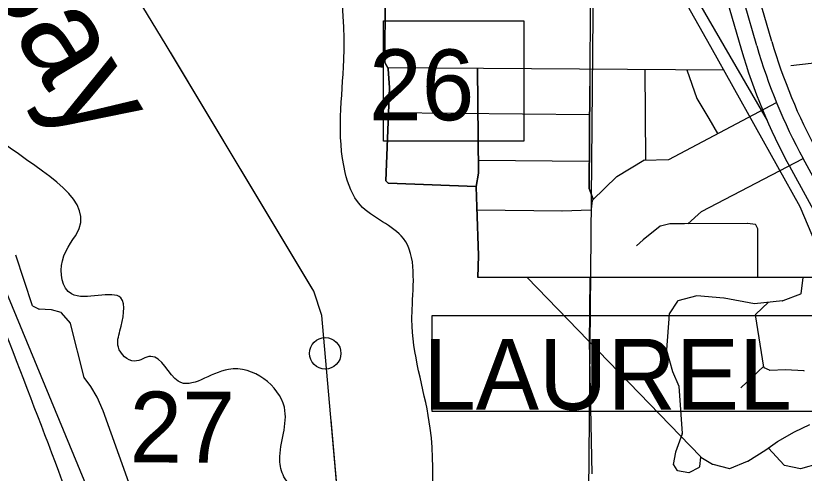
# Model space of a CAD drawing. Extents: x 408847 to 817539, y 923858 to 1151780.
# Drawn here: x 501076 to 506084, y 1019832 to 1022738 of the extents above; entities that cross this region are included whole.
import ezdxf

# ---------------------------------------------------------------- set-up
doc = ezdxf.new("R2010")
doc.units = 0
for name, color, linetype in [('Lakes and Ponds', 7, 'Continuous'), ('Level 12', 7, 'Continuous'), ('Level 39', 7, 'Continuous'), ('Level 42', 7, 'Continuous'), ('Level 43', 7, 'Continuous'), ('Level 6', 7, 'Continuous'), ('Local Roads Paved', 7, 'Continuous'), ('Masks for Text', 7, 'Continuous'), ('Narrow River Creek and Branch and Slough', 7, 'Continuous'), ('Section Lines', 7, 'Continuous'), ('State Routes Ramps', 7, 'Continuous'), ('US Routes Highway Center Lines', 7, 'Continuous')]:
    doc.layers.add(name, color=color, linetype=linetype)

msp = doc.modelspace()

# ---------------------------------------------------------------- linework, layer by layer
at = {"layer": 'Lakes and Ponds'}
for points in [[(493694.7, 1035268.7), (494345.1, 1033520.9), (495237.6, 1031768.9), (496248.3, 1030020.8), (497258.9, 1028150.4), (498297.4, 1026290), (499282, 1024487.8), (500258.5, 1022571.4), (500988.9, 1020781.5), (501691.1, 1018901.5), (502255.4, 1017147.8), (502705.7, 1015476.5), (502819.2, 1015003.5)], [(503148.6, 1015080.5), (503028.5, 1015856.8), (502983.5, 1016698.2), (502949.2, 1016993.6), (502812, 1017176.4), (502784.2, 1017429.7), (502742.9, 1017978.7), (502273.1, 1018514.2), (502177.4, 1018830.8), (502395.5, 1018764.4), (502829.9, 1018796), (502940.3, 1019000.2), (502840.3, 1019048.4), (502764.5, 1019268.9), (502853.1, 1019705.5), (502779.2, 1019809.8), (502753.3, 1019916), (502781.7, 1020250.5), (502427.7, 1020491.3), (502107.3, 1020415.6), (501933.4, 1020574.1), (501829.3, 1020544.1), (501727.3, 1020632.4), (501737.4, 1020736.6), (501743.7, 1020944.9), (501429.5, 1020971.3), (501371.7, 1021181.7), (501478, 1021386), (500940.3, 1021971.6), (500317.8, 1023619.1), (500380.3, 1023959.6), (500682.9, 1024241.8), (500573.3, 1024688.6), (500371.3, 1024809.1), (500423.1, 1024598.7), (500511.1, 1024494.4), (500534.8, 1024282), (500430.6, 1024198), (500006.3, 1024256.6), (499822.4, 1024419.1), (499432.9, 1025116.7), (499265.2, 1025467.5), (498966.3, 1026581.7), (498764.4, 1026722.2), (498592.4, 1026884.7), (498347, 1027552.1), (498057.1, 1027840.9), (497881.5, 1028259.9), (497422.1, 1029035.7), (497464.4, 1029252), (496986.6, 1029757.4), (496912.7, 1029865.7), (496833.1, 1030216.4), (497051.3, 1030284.3), (497093.2, 1030184), (497293.6, 1030338.1), (497367.5, 1030219.8), (497292.7, 1029584.8), (497394.8, 1029610.7), (497543.6, 1030169.5), (497495.8, 1030383.9), (497387.8, 1030466.2), (497498.2, 1030678.4), (497167.7, 1030530.6), (497063.6, 1030466.6), (496629.2, 1030501.1), (496153.5, 1031018.6), (495708, 1031702.2), (495414.4, 1032275.6), (495553.1, 1032718.2), (495763.3, 1032788), (495833.5, 1032902.1), (495825.8, 1033112.5), (495741.9, 1033218.8), (495433.8, 1033347.4), (494997.3, 1033239.7), (494957.4, 1033343.9), (495023.6, 1033454), (495444, 1033515.6), (495520.2, 1033617.7), (495496.3, 1033717.9), (495424.4, 1033830.2), (495318.3, 1033826.3), (495151.8, 1033608.1), (494845.5, 1033550.4), (494963.8, 1033734.6), (494673.9, 1033979.3), (494576.3, 1034322), (494496.7, 1034775.8)], [(503763.3, 1014936.1), (503704.7, 1015561.5), (503719.3, 1016034.2), (503585.8, 1016533.3), (503638.8, 1017292.5), (503816.9, 1018881), (503753.1, 1019133.5), (503708.3, 1020117.2), (503593, 1020766.4), (503593.2, 1020874.6), (503537.7, 1021323.5), (503263.7, 1021536.1), (503167.9, 1021742.6), (503158.8, 1022457.8), (502959.9, 1023539.9), (502534.3, 1024117.4), (502292.3, 1024292), (501776.5, 1024771.4), (501696.9, 1025222.2), (501507.2, 1025543), (501183.2, 1025787.8), (500949.2, 1025926.3), (500775.5, 1026283.1), (500491.6, 1026604), (500490, 1026606.9)]]:
    msp.add_spline(points, degree=3, dxfattribs=at)
at = {"layer": 'Level 12'}
msp.add_circle((503041.1, 1020593.3), 99.8, dxfattribs=at)
at = {"layer": 'Level 39'}
msp.add_lwpolyline([(503411.7, 1022705), (504301.9, 1022705), (504301.9, 1021941.4), (503411.7, 1021941.4)], close=True, dxfattribs=at)
at = {"layer": 'Level 6'}
for p, q in [((505877.8, 1022574.9), (505799.4, 1022844.6)), ((505607.4, 1022788.8), (505685.8, 1022519.1)), ((505989.2, 1021782.5), (508055.5, 1017987.4))]:
    msp.add_line(p, q, dxfattribs=at)
for radius in [3500, 3700]:
    msp.add_arc((509238.8, 1023551.7), radius, 196.2055, 208.5666, dxfattribs=at)
at = {"layer": 'Local Roads Paved'}
for p, q in [((503426.9, 1023626), (503419.8, 1022442)), ((503426.9, 1023626), (503419.8, 1022442)), ((503419.8, 1022442), (503426.9, 1023626)), ((505054.3, 1023314.9), (505488.6, 1022542.7)), ((504724.4, 1023151), (504720.8, 1022290.4)), ((505488.6, 1022542.7), (506054.7, 1021525.4)), ((505998.4, 1022422.8), (506223.7, 1022447.8)), ((505998.4, 1022422.8), (506223.7, 1022447.8)), ((503420.3, 1022440.1), (503440.8, 1022402.3)), ((503420.3, 1022440.1), (503440.8, 1022402.3)), ((503440.8, 1022402.3), (503420.3, 1022440.1)), ((503437.3, 1022408.7), (505571.3, 1022394.1)), ((503441.3, 1022400.6), (503448.4, 1022279.6)), ((503441.3, 1022400.6), (503448.4, 1022279.6)), ((503448.4, 1022279.6), (503441.3, 1022400.6)), ((504008.8, 1022404.8), (504014.7, 1021738.5)), ((504008.8, 1022404.8), (504014.7, 1021738.5)), ((504014.7, 1021738.5), (504008.8, 1022404.8)), ((504014.7, 1021738.5), (504008.8, 1022404.8)), ((505072, 1022397.9), (505075.7, 1021820.9)), ((505337.3, 1022394.4), (505401.6, 1022211.9)), ((503448.4, 1022279.6), (503427, 1021689.7)), ((503448.4, 1022279.6), (503427, 1021689.7)), ((503427, 1021689.7), (503448.4, 1022279.6)), ((504717.2, 1021642), (504720.8, 1022290.4)), ((504720.8, 1022290.4), (504717.2, 1021642)), ((505402, 1022211.1), (505477, 1022086)), ((505223.4, 1021824.6), (505907.4, 1022187.2)), ((503442.7, 1022122.9), (504719.8, 1022111.1)), ((505477.1, 1022085.9), (505533.1, 1021988.8)), ((504014.7, 1021820.6), (504717.2, 1021813.4)), ((504893.2, 1021716.9), (505064, 1021820.1)), ((505065.9, 1021820.6), (505221.6, 1021824.2)), ((505430.9, 1021494.5), (506076.4, 1021831.5)), ((504014.7, 1021737.8), (504000.4, 1021652.5)), ((504014.7, 1021737.8), (504000.4, 1021652.5)), ((504000.4, 1021652.5), (504014.7, 1021737.8)), ((504000.4, 1021652.5), (504014.7, 1021737.8)), ((504739.7, 1021567), (504892.5, 1021716.3)), ((503428.2, 1021686.7), (503440.2, 1021674.7)), ((503428.2, 1021686.7), (503440.2, 1021674.7)), ((503440.2, 1021674.7), (503428.2, 1021686.7)), ((503442.8, 1021673.5), (503996.8, 1021652.1)), ((503442.8, 1021673.5), (503996.8, 1021652.1)), ((503996.8, 1021652.1), (503442.8, 1021673.5)), ((504000.4, 1021651.7), (504004, 1021523)), ((504000.4, 1021651.7), (504004, 1021523)), ((504004, 1021523), (504000.4, 1021651.7)), ((504004, 1021523), (504000.4, 1021651.7)), ((504742.3, 1021573.2), (504717.5, 1021640.6)), ((504717.5, 1021640.6), (504742.3, 1021573.2)), ((504731.9, 1021508.5), (504738.5, 1021564.6)), ((504004, 1021523), (504014.7, 1021214.7)), ((504004, 1021523), (504014.7, 1021214.7)), ((504014.7, 1021214.7), (504004, 1021523)), ((504014.7, 1021214.7), (504004, 1021523)), ((504004.6, 1021505.2), (504545.1, 1021497.9)), ((504545.3, 1021497.9), (504728.1, 1021504.9)), ((506054.7, 1021525.4), (506244.7, 1021078.1)), ((505343.5, 1021415.6), (505430.1, 1021494)), ((505168.1, 1021400.5), (505061.4, 1021315.1)), ((505229.3, 1021415.3), (505169.7, 1021401.3)), ((505322.9, 1021415.4), (505230.2, 1021415.4)), ((505724, 1021419), (505322.9, 1021415.4)), ((505772.4, 1021412.1), (505724.6, 1021418.9)), ((505788.4, 1021384), (505775.5, 1021409.9)), ((505788.9, 1021074.7), (505788.9, 1021382.2)), ((505061.2, 1021314.9), (505018.3, 1021275.6)), ((501182.8, 1020896.1), (501075.7, 1021216.5)), ((504014.7, 1021214.5), (504011.1, 1021074.7)), ((504014.7, 1021214.5), (504011.1, 1021074.7)), ((504011.1, 1021074.7), (504014.7, 1021214.5)), ((504011.1, 1021074.7), (504014.7, 1021214.5)), ((506488.4, 1021074.7), (504011.1, 1021074.7)), ((506488.4, 1021074.7), (504011.1, 1021074.7)), ((505425.5, 1019937.7), (504323.5, 1021074.7)), ((504720.9, 1021074.7), (504717.2, 1020651.6)), ((506073.9, 1021074.7), (506061.5, 1020971.5)), ((506073.9, 1021074.7), (506061.5, 1020971.5)), ((505401.1, 1020958.1), (505281.4, 1020926.4)), ((505401.1, 1020958.1), (505281.4, 1020926.4)), ((505573.6, 1020944), (505402.5, 1020958.3)), ((505573.6, 1020944), (505402.5, 1020958.3)), ((505766.8, 1020908.2), (505574, 1020943.9)), ((505766.8, 1020908.2), (505574, 1020943.9)), ((506059, 1020968.2), (505947, 1020926.2)), ((506059, 1020968.2), (505947, 1020926.2)), ((501221.9, 1020873.5), (501184.6, 1020893.8)), ((505279.1, 1020924.8), (505226.7, 1020844.4)), ((505279.1, 1020924.8), (505226.7, 1020844.4)), ((505946, 1020926), (505767.9, 1020908.2)), ((505946, 1020926), (505767.9, 1020908.2)), ((505776, 1020841.4), (505855.2, 1020916.9)), ((501301.1, 1020869.5), (501223.6, 1020873)), ((501364.9, 1020851.9), (501302, 1020869.4)), ((501422.8, 1020784.1), (501366.8, 1020850.6)), ((505226.1, 1020842.6), (505208.3, 1020614.8)), ((505226.1, 1020842.6), (505208.3, 1020614.8)), ((505828, 1020504.9), (505774.8, 1020837.9)), ((501509.2, 1020440.8), (501423.6, 1020782.5)), ((504717.2, 1020667.7), (504734.3, 1019827.3)), ((505208.4, 1020613.4), (505247.6, 1020478)), ((505208.4, 1020613.4), (505247.6, 1020478)), ((505826.8, 1020512.1), (505681.3, 1020373.8)), ((505863.2, 1020485.4), (505830.1, 1020502)), ((505247.7, 1020477.6), (505286.8, 1020385.2)), ((505247.7, 1020477.6), (505286.8, 1020385.2)), ((505964.3, 1020488.6), (505865.1, 1020485)), ((506081.8, 1020481.4), (505964.7, 1020488.6)), ((501552.3, 1020382.8), (501509.9, 1020439.3)), ((501591.7, 1020314.6), (501552.5, 1020382.4)), ((505287.1, 1020383.9), (505308.5, 1020084.2)), ((505287.1, 1020383.9), (505308.5, 1020084.2)), ((501631.3, 1020228.4), (501591.9, 1020314.3)), ((501731.6, 1019945.1), (501631.3, 1020228.4)), ((505914.5, 1020033.3), (506021.7, 1020094)), ((506021.9, 1020094.2), (506118.1, 1020140.5)), ((505308.3, 1020082.6), (505265.7, 1019965.3)), ((505308.3, 1020082.6), (505265.7, 1019965.3)), ((505839.1, 1019979.4), (505914.1, 1020033)), ((501839, 1019651.6), (501731.6, 1019945.1)), ((505265.5, 1019964.7), (505251.5, 1019887.8)), ((505265.5, 1019964.7), (505251.5, 1019887.8)), ((505724.6, 1019907.8), (505838.9, 1019979.3)), ((505856, 1019991.5), (505956.4, 1019883.5)), ((505419.9, 1019873.9), (505426.6, 1019934.5)), ((505419.9, 1019873.9), (505426.6, 1019934.5)), ((505426.6, 1019934.5), (505501.6, 1019890)), ((505610.9, 1019861.5), (505724, 1019907.5)), ((506062.2, 1019861.3), (506182, 1019896.6)), ((505252.2, 1019884.8), (505275.4, 1019851.6)), ((505252.2, 1019884.8), (505275.4, 1019851.6)), ((505277.9, 1019850), (505350.2, 1019836.2)), ((505277.9, 1019850), (505350.2, 1019836.2)), ((505352.8, 1019836.6), (505417.8, 1019870.8)), ((505352.8, 1019836.6), (505417.8, 1019870.8)), ((505502.7, 1019889.6), (505608.3, 1019861.4)), ((505958.6, 1019882.3), (506060.3, 1019861.2))]:
    msp.add_line(p, q, dxfattribs=at)
for centre, start, end in [((503423.8, 1022442), 179.6534, 208.5983), ((503423.8, 1022442), 179.6534, 208.5983), ((503423.8, 1022442), 179.6534, 208.5983), ((503437.3, 1022400.4), 3.3652, 28.5983), ((503437.3, 1022400.4), 3.3652, 28.5983), ((503437.3, 1022400.4), 3.3652, 28.5983), ((505405.4, 1022213.2), 199.431, 210.951), ((505473.6, 1022083.9), 29.9692, 30.951), ((505066, 1021816.6), 91.3026, 121.1517), ((505221.5, 1021828.2), 271.3026, 297.9266), ((504010.7, 1021738.5), 350.5424, 0.5061), ((504010.7, 1021738.5), 350.5424, 0.5061), ((504010.7, 1021738.5), 350.5424, 0.5061), ((504010.7, 1021738.5), 350.5424, 0.5061), ((504895.3, 1021713.4), 121.1517, 134.3404), ((503431, 1021689.5), 177.9185, 224.9856), ((503431, 1021689.5), 177.9185, 224.9856), ((503431, 1021689.5), 177.9185, 224.9856), ((503443, 1021677.5), 224.9856, 267.7821), ((503443, 1021677.5), 224.9856, 267.7821), ((503443, 1021677.5), 224.9856, 267.7821), ((504004.4, 1021651.8), 170.5424, 181.5903), ((504004.4, 1021651.8), 170.5424, 181.5903), ((504004.4, 1021651.8), 170.5424, 181.5903), ((504004.4, 1021651.8), 170.5424, 181.5903), ((504721.2, 1021642), 179.6837, 200.2155), ((504721.2, 1021642), 179.6837, 200.2155), ((504742.5, 1021564.1), 134.3404, 173.2935), ((504008, 1021523.1), 181.5903, 181.9969), ((504008, 1021523.1), 181.5903, 181.9969), ((504008, 1021523.1), 181.5903, 181.9969), ((504008, 1021523.1), 181.5903, 181.9969), ((504545.1, 1021501.9), 269.2254, 272.2037), ((504728, 1021508.9), 272.2037, 353.2935), ((505432.8, 1021491), 117.5646, 132.1519), ((505170.6, 1021397.4), 103.247, 128.6739), ((505230.2, 1021411.4), 90, 103.247), ((505322.9, 1021419.4), 270, 270.5118), ((505724.1, 1021415), 81.8659, 90.5118), ((505771.9, 1021408.2), 26.5535, 81.8659), ((505784.9, 1021382.2), 0, 26.5535), ((505063.9, 1021312), 128.6739, 132.5248), ((504010.7, 1021214.6), 358.5319, 1.9969), ((504010.7, 1021214.6), 358.5319, 1.9969), ((504010.7, 1021214.6), 358.5319, 1.9969), ((504010.7, 1021214.6), 358.5319, 1.9969), ((505402.1, 1020954.3), 85.234, 104.8336), ((505402.1, 1020954.3), 85.234, 104.8336), ((505573.3, 1020940), 79.5034, 85.234), ((505573.3, 1020940), 79.5034, 85.234), ((506057.6, 1020972), 290.5655, 353.1606), ((506057.6, 1020972), 290.5655, 353.1606), ((501186.5, 1020897.4), 198.4687, 241.3774), ((505282.4, 1020922.6), 104.8336, 146.9019), ((505282.4, 1020922.6), 104.8336, 146.9019), ((505767.5, 1020912.2), 259.5034, 275.7134), ((505767.5, 1020912.2), 259.5034, 275.7134), ((505945.6, 1020930), 275.7134, 290.5655), ((505945.6, 1020930), 275.7134, 290.5655), ((501223.8, 1020877), 241.3774, 267.3961), ((501300.9, 1020865.5), 74.4685, 87.3961), ((501363.8, 1020848), 40.0867, 74.4685), ((505230.1, 1020842.2), 146.9019, 175.5351), ((505230.1, 1020842.2), 146.9019, 175.5351), ((505778.8, 1020838.5), 133.6172, 189.062), ((501419.7, 1020781.6), 14.0606, 40.0867), ((505212.3, 1020614.5), 175.5351, 196.1366), ((505212.3, 1020614.5), 175.5351, 196.1366), ((505831.9, 1020505.6), 189.062, 243.4234), ((505251.4, 1020479.1), 196.1366, 202.9218), ((505251.4, 1020479.1), 196.1366, 202.9218), ((505865, 1020489), 243.4234, 272.0464), ((505964.4, 1020484.6), 86.53, 92.0464), ((506081.6, 1020477.5), 60.0059, 86.53), ((501513.1, 1020441.7), 194.0606, 216.8561), ((501549.1, 1020380.4), 30.0561, 36.8561), ((505283.1, 1020383.6), 4.0836, 22.9218), ((505283.1, 1020383.6), 4.0836, 22.9218), ((501588.3, 1020312.6), 24.6126, 30.0561), ((506023.7, 1020090.6), 115.7212, 119.5512), ((505304.5, 1020083.9), 340.0262, 4.0836), ((505304.5, 1020083.9), 340.0262, 4.0836), ((505916.4, 1020029.8), 119.5512, 125.5513), ((501735.4, 1019946.5), 199.5067, 200.0859), ((505269.4, 1019964), 160.0262, 169.7002), ((505269.4, 1019964), 160.0262, 169.7002), ((505836.8, 1019982.7), 302.0183, 305.5513), ((505422.7, 1019934.9), 353.663, 44.1042), ((505422.7, 1019934.9), 353.663, 44.1042), ((505722.5, 1019911.2), 292.1195, 302.0183), ((505255.5, 1019887.1), 169.7002, 214.9785), ((505255.5, 1019887.1), 169.7002, 214.9785), ((505278.7, 1019853.9), 214.9785, 259.2104), ((505278.7, 1019853.9), 214.9785, 259.2104), ((505415.9, 1019874.3), 297.7704, 353.663), ((505415.9, 1019874.3), 297.7704, 353.663), ((505503.7, 1019893.4), 239.3387, 255.0614), ((505609.4, 1019865.2), 255.0614, 292.1195), ((505959.4, 1019886.2), 222.9402, 258.3049), ((506061.1, 1019865.1), 258.3049, 286.3973), ((505351, 1019840.1), 259.2104, 297.7704), ((505351, 1019840.1), 259.2104, 297.7704)]:
    msp.add_arc(centre, 4, start, end, dxfattribs=at)
at = {"layer": 'Masks for Text'}
msp.add_lwpolyline([(503721.5, 1020833.4), (506484.9, 1020833.4), (506484.9, 1020223.7), (503721.5, 1020223.7)], close=True, dxfattribs=at)
at = {"layer": 'Narrow River Creek and Branch and Slough'}
for points in [[(503534.7, 1014999), (503019.9, 1020832.8), (502968.4, 1020987.4), (502031.5, 1022550.7), (499138.3, 1027302.2), (498232.2, 1029339.1), (498016, 1030017.6), (497882.2, 1030594.6), (497593.9, 1031181.1), (495994.9, 1033268)], [(502507.5, 1021756.5), (502057.7, 1022507)], [(502957.3, 1021005.9), (502507.5, 1021756.5)], [(503155.3, 1019298.3), (503078.4, 1020169.9)]]:
    msp.add_lwpolyline(points, dxfattribs=at)
at = {"layer": 'Section Lines'}
for points in [[(504762.6, 1025075.2), (504712.9, 1019708.9)], [(501535.7, 1019726), (499454.4, 1024758.2)]]:
    msp.add_lwpolyline(points, dxfattribs=at)
at = {"layer": 'State Routes Ramps'}
msp.add_line((505412.6, 1022824.9), (505848.3, 1022071.5), dxfattribs=at)
at = {"layer": 'US Routes Highway Center Lines'}
for p, q in [((505781.8, 1022547), (505703.4, 1022816.7)), ((508143.3, 1018035.2), (506077, 1021830.3))]:
    msp.add_line(p, q, dxfattribs=at)
msp.add_arc((509238.8, 1023551.7), 3600, 196.2055, 208.5666, dxfattribs=at)

# ---------------------------------------------------------------- texts
at = {"layer": 'Level 39'}
msp.add_text('LAUREL', height=450, rotation=360, dxfattribs=at).set_placement((503663, 1020235.3))
at = {"layer": 'Level 42'}
msp.add_text('Bay', height=600, rotation=300.9636, dxfattribs=at).set_placement((500781.1, 1023089))
at = {"layer": 'Level 43'}
for s, p in [('26', (503318.8, 1022074.5)), ('27', (501798.1, 1019900.3))]:
    msp.add_text(s, height=450, rotation=359.9063, dxfattribs=at).set_placement(p)

doc.saveas('drawing.dxf')
